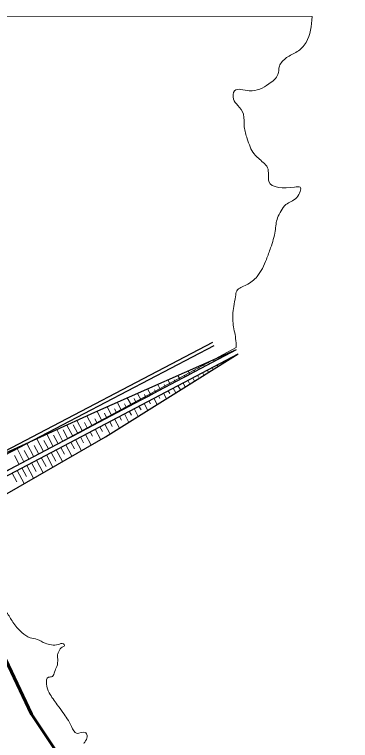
# Model space of a CAD drawing. Extents: x 553962 to 842807, y 8883888 to 9032388.
# Drawn here: x 799034.9 to 799226, y 9019482.8 to 9019895.2 of the extents above; entities that cross this region are included whole.
import ezdxf

# ---------------------------------------------------------------- set-up
doc = ezdxf.new("R2010")
doc.units = 0
doc.header["$LTSCALE"] = 160
doc.linetypes.add('LONG_DASH_SHORT_DASH', pattern=[9.9, 6, -1.2, 1.5, -1.2])
doc.layers.add('60', color=7, linetype='Continuous', lineweight=13)

msp = doc.modelspace()

# ---------------------------------------------------------------- linework, layer by layer
at = {"layer": '60'}
for p, q in [((798590.1, 9019895.2), (799204.2, 9019894)), ((799161, 9019706), (798755.3, 9019487.7)), ((799159.7, 9019704), (799159.6, 9019704.1)), ((799151.3, 9019699.5), (799150.9, 9019700.2)), ((799154.1, 9019701), (799153.9, 9019701.5)), ((799154.3, 9019698.4), (799159.9, 9019701.3)), ((799156.8, 9019702.5), (799156.7, 9019702.8)), ((799158.5, 9019700.6), (799158.6, 9019700.3)), ((799161.2, 9019702), (799161.3, 9019701.9)), ((799143, 9019695.2), (799142.3, 9019696.5)), ((799145.8, 9019696.6), (799145.2, 9019697.7)), ((799148.6, 9019698.1), (799148.1, 9019699)), ((799150.1, 9019696.2), (799150.6, 9019695.3)), ((799152.9, 9019697.6), (799153.3, 9019697)), ((799155.7, 9019699.1), (799155.9, 9019698.6)), ((799134.7, 9019690.8), (799133.7, 9019692.6)), ((799137.5, 9019692.2), (799136.9, 9019693.2)), ((799140.2, 9019693.7), (799139.4, 9019695.2)), ((799141.8, 9019691.8), (799142.7, 9019690.3)), ((799144.6, 9019693.2), (799145.3, 9019691.9)), ((799147.4, 9019694.7), (799148, 9019693.6)), ((799123.6, 9019684.9), (799122.2, 9019687.6)), ((799127.7, 9019687.1), (799122.2, 9019684.2)), ((799126.4, 9019686.4), (799125.7, 9019687.7)), ((799133.3, 9019690), (799127.7, 9019687.1)), ((799129.1, 9019687.8), (799127.9, 9019690.1)), ((799131.9, 9019689.3), (799131.6, 9019690)), ((799133.5, 9019687.4), (799134.6, 9019685.2)), ((799136.3, 9019688.9), (799137.3, 9019686.9)), ((799139, 9019690.3), (799139.6, 9019689.2)), ((799118, 9019682), (799116.4, 9019685)), ((799122.2, 9019684.2), (799116.6, 9019681.2)), ((799120.8, 9019683.5), (799120, 9019685.1)), ((799121, 9019680.8), (799126.6, 9019683.7)), ((799125.2, 9019683), (799126.7, 9019680.2)), ((799127.9, 9019684.5), (799129.3, 9019681.9)), ((799130.8, 9019685.9), (799132, 9019683.6)), ((799106.9, 9019676.1), (799104.9, 9019680)), ((799109.7, 9019677.6), (799108.8, 9019679.3)), ((799112.5, 9019679.1), (799110.6, 9019682.5)), ((799116.6, 9019681.2), (799111.1, 9019678.3)), ((799115.3, 9019680.5), (799114.5, 9019682)), ((799115.5, 9019677.9), (799121, 9019680.8)), ((799119.7, 9019680.1), (799121.3, 9019676.9)), ((799122.4, 9019681.5), (799123.2, 9019679.9)), ((799095.8, 9019670.3), (799093.4, 9019674.9)), ((799101.4, 9019673.2), (799099.1, 9019677.5)), ((799105.5, 9019675.4), (799100, 9019672.5)), ((799104.2, 9019674.7), (799102.9, 9019677.1)), ((799104.4, 9019672), (799109.9, 9019675)), ((799111.1, 9019678.3), (799105.5, 9019675.4)), ((799109.9, 9019675), (799115.5, 9019677.9)), ((799111.3, 9019675.7), (799112.2, 9019674)), ((799114.1, 9019677.2), (799116, 9019673.6)), ((799116.8, 9019678.6), (799117.6, 9019677.1)), ((799090.3, 9019667.3), (799087.6, 9019672.4)), ((799093.1, 9019668.8), (799091.8, 9019671.2)), ((799100, 9019672.5), (799094.4, 9019669.6)), ((799098.6, 9019671.8), (799097.5, 9019674)), ((799098.8, 9019669.1), (799104.4, 9019672)), ((799103, 9019671.3), (799105.3, 9019666.9)), ((799105.7, 9019672.8), (799106.9, 9019670.6)), ((799108.6, 9019674.2), (799110.7, 9019670.2)), ((799079.2, 9019661.5), (799076.1, 9019667.3)), ((799084.7, 9019664.4), (799081.9, 9019669.8)), ((799088.9, 9019666.6), (799083.3, 9019663.7)), ((799087.5, 9019665.9), (799086.1, 9019668.7)), ((799094.4, 9019669.6), (799088.9, 9019666.6)), ((799093.3, 9019666.2), (799098.8, 9019669.1)), ((799094.6, 9019666.9), (799095.8, 9019664.7)), ((799097.5, 9019668.4), (799100, 9019663.5)), ((799100.2, 9019669.8), (799101.4, 9019667.6)), ((799073.6, 9019658.6), (799070.4, 9019664.6)), ((799076.4, 9019660.1), (799074.7, 9019663.4)), ((799083.3, 9019663.7), (799077.8, 9019660.8)), ((799082, 9019663), (799080.6, 9019665.6)), ((799082.2, 9019660.3), (799087.7, 9019663.3)), ((799086.4, 9019662.5), (799089.3, 9019656.8)), ((799087.7, 9019663.3), (799093.3, 9019666.2)), ((799089.1, 9019664), (799090.5, 9019661.2)), ((799091.9, 9019665.5), (799094.7, 9019660.2)), ((799062.5, 9019652.7), (799059, 9019659.4)), ((799065.3, 9019654.2), (799062.7, 9019659.2)), ((799068.1, 9019655.7), (799064.7, 9019662)), ((799070.9, 9019657.1), (799068.3, 9019662.1)), ((799077.8, 9019660.8), (799072.2, 9019657.8)), ((799076.6, 9019657.4), (799082.2, 9019660.3)), ((799080.8, 9019659.6), (799084, 9019653.6)), ((799083.5, 9019661), (799085, 9019658.3)), ((799051.4, 9019646.9), (799047.6, 9019654.2)), ((799057, 9019649.8), (799053.3, 9019656.8)), ((799059.8, 9019651.3), (799057.2, 9019656.3)), ((799066.7, 9019654.9), (799061.1, 9019652)), ((799065.6, 9019651.6), (799071.1, 9019654.5)), ((799072.2, 9019657.8), (799066.7, 9019654.9)), ((799071.1, 9019654.5), (799076.6, 9019657.4)), ((799072.4, 9019655.2), (799074.2, 9019651.8)), ((799075.3, 9019656.7), (799078.5, 9019650.5)), ((799078, 9019658.1), (799079.3, 9019655.6)), ((799045.9, 9019644), (799041.9, 9019651.6)), ((799048.7, 9019645.4), (799046.1, 9019650.4)), ((799054.2, 9019648.4), (799051.6, 9019653.3)), ((799061.1, 9019652), (799055.6, 9019649.1)), ((799060, 9019648.6), (799065.5, 9019651.6)), ((799064.2, 9019650.8), (799067.6, 9019644.3)), ((799066.9, 9019652.3), (799069, 9019648.4)), ((799069.7, 9019653.8), (799073.1, 9019647.4)), ((799040.3, 9019641), (799036.2, 9019649)), ((799043.2, 9019642.5), (799040.5, 9019647.5)), ((799050, 9019646.1), (799044.5, 9019643.2)), ((799055.6, 9019649.1), (799050, 9019646.1)), ((799054.5, 9019645.7), (799060, 9019648.6)), ((799055.8, 9019646.4), (799058.4, 9019641.4)), ((799058.6, 9019647.9), (799062.2, 9019641.2)), ((799061.3, 9019649.3), (799063.4, 9019645.5)), ((799037.6, 9019639.6), (799035, 9019644.6)), ((799044.5, 9019643.2), (799038.9, 9019640.3)), ((799043.3, 9019639.8), (799048.9, 9019642.8)), ((799047.5, 9019642.1), (799051.3, 9019634.9)), ((799048.9, 9019642.8), (799054.5, 9019645.7)), ((799050.2, 9019643.5), (799052.9, 9019638.5)), ((799053.1, 9019645), (799056.7, 9019638)), ((799038.9, 9019640.3), (799033.4, 9019637.4)), ((799037.8, 9019636.9), (799043.3, 9019639.8)), ((799039.2, 9019637.6), (799041.8, 9019632.7)), ((799042, 9019639.1), (799045.8, 9019631.8)), ((799044.7, 9019640.6), (799047.3, 9019635.6)), ((799032.2, 9019634), (799037.8, 9019636.9)), ((799033.6, 9019634.7), (799036.2, 9019629.7)), ((799036.4, 9019636.2), (799040.4, 9019628.7))]:
    msp.add_line(p, q, dxfattribs=at)
at = {"layer": '60', "lineweight": 25}
for p, q in [((799147.5, 9019708.9), (798721.4, 9019486.2)), ((798722.3, 9019484.5), (799148.4, 9019707.2)), ((799161, 9019704.7), (798748.1, 9019486.9)), ((798749.3, 9019484.8), (799162.2, 9019702.5))]:
    msp.add_line(p, q, dxfattribs=at)
for points in [[(799161, 9019704.7), (799080.4, 9019669.2), (798984, 9019625.1), (798952.8, 9019608.7), (798939.1, 9019602.4), (798895.2, 9019576.3), (798855.7, 9019553.5), (798786.6, 9019515.1), (798748.1, 9019486.9)], [(798749.3, 9019484.8), (798786.1, 9019493.8), (798865.8, 9019536.4), (798938.9, 9019572.5), (799014.4, 9019613.8), (799086.6, 9019655.2), (799162.2, 9019702.5)]]:
    msp.add_lwpolyline(points, dxfattribs=at)
at = {"layer": '60'}
for points in [[(799161, 9019704.7), (799155.5, 9019701.7), (799149.9, 9019698.8), (799144.4, 9019695.9), (799138.8, 9019693), (799133.3, 9019690)], [(799143.2, 9019692.5), (799148.8, 9019695.5), (799154.3, 9019698.4)], [(799126.6, 9019683.7), (799132.1, 9019686.7), (799137.7, 9019689.6), (799143.2, 9019692.5)]]:
    msp.add_lwpolyline(points, dxfattribs=at)
at = {"layer": '60', "linetype": 'LONG_DASH_SHORT_DASH', "lineweight": 60}
msp.add_lwpolyline([(799014.2, 9019558.5), (799018.7, 9019552.3), (799044.6, 9019497.8), (799061.2, 9019472.8), (799077.5, 9019457.2), (799107.7, 9019433.4), (799124.4, 9019424.8), (799177.6, 9019376.8), (799188.4, 9019364.5), (799205.7, 9019336.1), (799210.8, 9019322.3), (799226, 9019249.4), (799225.5, 9019239.3), (799225.4, 9019238.2)], dxfattribs=at)
at = {"layer": '60'}
for points in [[(799204.2, 9019894), (799200.7, 9019879.3), (799195.7, 9019874.1), (799189.7, 9019870.7), (799185.6, 9019865.8), (799184.7, 9019861.1), (799179.6, 9019855.8), (799168.4, 9019851.9), (799160.1, 9019851.8), (799159.4, 9019847.2), (799161.9, 9019843.6), (799165.1, 9019838.5), (799165.6, 9019831.4), (799167.3, 9019824.6), (799171.2, 9019816), (799176.3, 9019811.2), (799178.8, 9019808.2), (799179.6, 9019800.4), (799194.1, 9019797.2), (799197.3, 9019797.1), (799195.4, 9019791.3), (799189.3, 9019787.2), (799186.5, 9019783.6), (799184.5, 9019779.7), (799183.2, 9019772.2), (799180.6, 9019762.7), (799178.2, 9019756.1), (799172.9, 9019746.4), (799166.8, 9019741.6), (799161.4, 9019738.2), (799160.6, 9019735), (799159.6, 9019729.3), (799159.2, 9019719.9), (799160.7, 9019711.2), (799161, 9019706)], [(799204.2, 9019894), (799200.7, 9019879.3), (799195.7, 9019874.1), (799189.7, 9019870.7), (799185.6, 9019865.8), (799184.7, 9019861.1), (799179.6, 9019855.8), (799168.4, 9019851.9), (799160.1, 9019851.8), (799159.4, 9019847.2), (799161.9, 9019843.6), (799165.1, 9019838.5), (799165.6, 9019831.4), (799167.3, 9019824.6), (799171.2, 9019816), (799176.3, 9019811.2), (799178.8, 9019808.2), (799179.6, 9019800.4), (799194.1, 9019797.2), (799197.3, 9019797.1), (799195.4, 9019791.3), (799189.3, 9019787.2), (799186.5, 9019783.6), (799184.5, 9019779.7), (799183.2, 9019772.2), (799180.6, 9019762.7), (799178.2, 9019756.1), (799172.9, 9019746.4), (799166.8, 9019741.6), (799161.4, 9019738.2), (799160.6, 9019735), (799159.6, 9019729.3), (799159.2, 9019719.9), (799160.7, 9019711.2), (799161, 9019706)], [(799074.3, 9019481.1), (799075.4, 9019482.6), (799076.3, 9019485.6), (799075.1, 9019487.4), (799070.5, 9019486.8), (799067.3, 9019490.8), (799062.5, 9019498.7), (799059.3, 9019503.1), (799054.7, 9019509.8), (799053.1, 9019514.9), (799054.2, 9019518.7), (799056.6, 9019519.2), (799057.7, 9019521.7), (799059, 9019524.8), (799059.5, 9019529.1), (799059.4, 9019531.6), (799060.2, 9019533.4), (799062.1, 9019535.9), (799062.9, 9019536.2), (799063.4, 9019536.8), (799062.8, 9019537.7), (799059.7, 9019537.3), (799056, 9019537.1), (799052.4, 9019538), (799047.9, 9019540.2), (799043.8, 9019541.1), (799039.1, 9019544.2), (799034, 9019550.1), (799030.4, 9019555.5), (799027.5, 9019558.2), (799026.1, 9019559.2), (799016.5, 9019563.6), (799004.5, 9019567.2), (798999, 9019573.9), (798994.3, 9019576.9), (798983.4, 9019583.1), (798974.5, 9019588.6), (798973.2, 9019590.3)]]:
    msp.add_spline(points, degree=3, dxfattribs=at)

doc.saveas('drawing.dxf')
